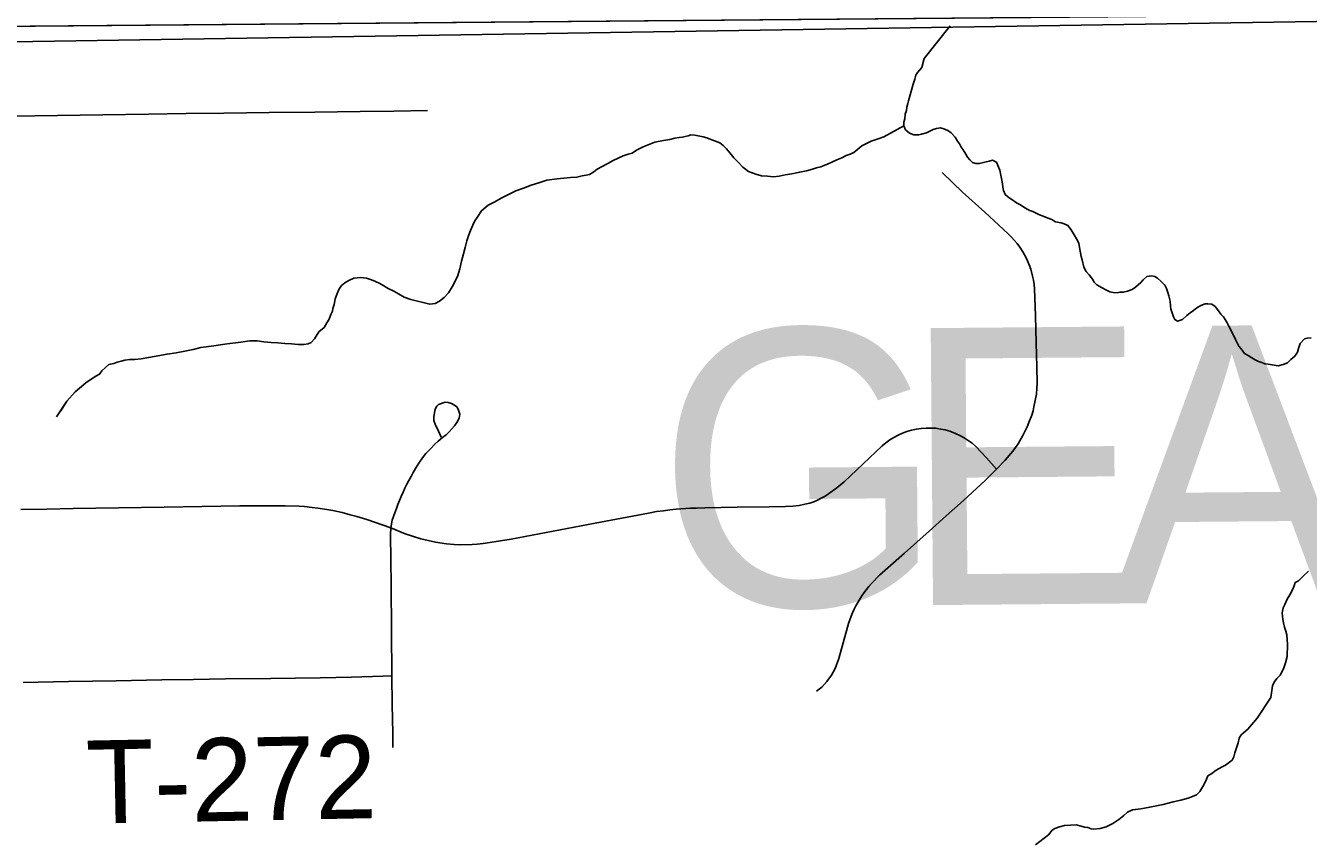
# Model space of a CAD drawing. Extents: x 103424 to 290657, y 38711 to 110967.
# Drawn here: x 214246.7303 to 214247.1686, y 40213.4713 to 40213.7488 of the extents above; entities that cross this region are included whole.
import ezdxf

# ---------------------------------------------------------------- set-up
doc = ezdxf.new("R2010")
doc.units = 0
for name, color, linetype in [('GM_X_Corporation', 7, 'Continuous'), ('GM_X_County_Text', 7, 'Continuous'), ('GM_X_Minor_River', 7, 'Continuous'), ('GM_X_Township_Road', 7, 'Continuous'), ('GM_X_Township_Road_Text', 7, 'Continuous')]:
    doc.layers.add(name, color=color, linetype=linetype)

msp = doc.modelspace()

# ---------------------------------------------------------------- linework, layer by layer
at = {"layer": 'GM_X_Corporation'}
for points in [[(214247.88425, 40215.10125), (214246.35258, 40215.10125), (214246.35258, 40213.74302), (214246.50862, 40213.74676), (214247.49304, 40213.75527), (214247.63273, 40213.75746), (214247.88095, 40213.75762), (214247.88494, 40213.98106), (214247.88525, 40214.01696), (214247.8863, 40214.63438), (214247.88621, 40214.66416), (214247.88593, 40214.68485)], [(214246.35258, 40213.74302), (214246.35258, 40208.30125), (214253.15258, 40208.30125), (214253.15258, 40215.10125), (214247.88425, 40215.10125), (214247.88593, 40214.68485), (214247.88621, 40214.66416), (214247.8863, 40214.63438), (214247.88525, 40214.01696), (214247.88494, 40213.98106), (214247.88095, 40213.75762), (214247.63273, 40213.75746), (214247.49304, 40213.75527), (214246.50862, 40213.74676)], [(214247.88203, 40215.10125), (214246.35258, 40215.10125), (214246.35258, 40213.73749), (214247.49304, 40213.75527), (214247.63273, 40213.75746), (214247.88095, 40213.75762), (214247.88261, 40214.4628)], [(214247.88425, 40215.10125), (214246.35258, 40215.10125), (214246.35258, 40213.74302), (214246.50862, 40213.74676), (214247.49304, 40213.75527), (214247.63273, 40213.75746), (214247.88095, 40213.75762), (214247.88494, 40213.98106), (214247.88525, 40214.01696), (214247.8863, 40214.63438), (214247.88621, 40214.66416), (214247.88593, 40214.68485)]]:
    msp.add_lwpolyline(points, close=True, dxfattribs=at)
msp.add_lwpolyline([(214247.49304, 40213.75527), (214246.50862, 40213.74676), (214246.35258, 40213.74302), (214246.35258, 40211.331)], dxfattribs=at)
at = {"layer": 'GM_X_Minor_River'}
for points in [[(214247.04622, 40213.74883), (214247.03731, 40213.73762), (214247.03658, 40213.73457), (214247.03508, 40213.73285), (214247.03452, 40213.73189), (214247.03416, 40213.73056), (214247.03361, 40213.72884), (214247.03196, 40213.72312), (214247.03179, 40213.72217), (214247.03142, 40213.72102), (214247.03124, 40213.71988), (214247.03088, 40213.71855), (214247.03071, 40213.71702), (214247.03034, 40213.71588), (214247.03035, 40213.71455), (214247.03094, 40213.71322), (214247.03228, 40213.71209), (214247.03381, 40213.71154), (214247.03552, 40213.71156), (214247.03647, 40213.71175), (214247.03818, 40213.71215), (214247.03931, 40213.71273), (214247.04044, 40213.71332), (214247.04158, 40213.71371), (214247.04291, 40213.71391), (214247.04405, 40213.71354), (214247.04539, 40213.71298), (214247.04654, 40213.71223), (214247.04789, 40213.71073), (214247.04866, 40213.7094), (214247.04943, 40213.70846), (214247.05002, 40213.70733), (214247.0506, 40213.70638), (214247.05157, 40213.70487), (214247.05215, 40213.70392), (214247.05292, 40213.70298), (214247.05388, 40213.70204), (214247.05503, 40213.70167), (214247.05617, 40213.70168), (214247.05958, 40213.70248), (214247.06071, 40213.70287), (214247.06205, 40213.70212), (214247.06322, 40213.69947), (214247.06343, 40213.69833), (214247.06363, 40213.69719), (214247.06383, 40213.69605), (214247.06404, 40213.69473), (214247.06424, 40213.69359), (214247.06445, 40213.69245), (214247.06503, 40213.69112), (214247.06638, 40213.68999), (214247.06733, 40213.68943), (214247.06887, 40213.68831), (214247.07021, 40213.68756), (214247.07135, 40213.68681), (214247.0725, 40213.68606), (214247.07346, 40213.68569), (214247.07441, 40213.68532), (214247.07556, 40213.68476), (214247.07671, 40213.6842), (214247.07804, 40213.68365), (214247.07938, 40213.68309), (214247.08091, 40213.68253), (214247.08225, 40213.68179), (214247.08415, 40213.68142), (214247.08511, 40213.68105), (214247.08644, 40213.6805), (214247.0876, 40213.67899), (214247.08857, 40213.67728), (214247.08935, 40213.67596), (214247.09013, 40213.67445), (214247.09053, 40213.67236), (214247.09074, 40213.67122), (214247.09094, 40213.66989), (214247.09133, 40213.66876), (214247.09193, 40213.66629), (214247.09271, 40213.66478), (214247.09367, 40213.66364), (214247.09483, 40213.66214), (214247.09541, 40213.66119), (214247.09638, 40213.66025), (214247.09791, 40213.65931), (214247.09963, 40213.65838), (214247.10078, 40213.65782), (214247.10192, 40213.65764), (214247.10325, 40213.65746), (214247.1042, 40213.65766), (214247.10534, 40213.65768), (214247.10686, 40213.65807), (214247.10837, 40213.65866), (214247.1095, 40213.65943), (214247.11044, 40213.6602), (214247.11138, 40213.66097), (214247.11213, 40213.66193), (214247.11345, 40213.66308), (214247.11497, 40213.66328), (214247.11611, 40213.66311), (214247.11707, 40213.66255), (214247.11822, 40213.66142), (214247.11957, 40213.6601), (214247.12015, 40213.65896)], [(214246.92296, 40213.69789), (214246.92447, 40213.69886), (214246.9256, 40213.69982), (214246.92711, 40213.70059), (214246.92919, 40213.70175), (214246.93108, 40213.70272), (214246.93278, 40213.7035), (214246.93448, 40213.70428), (214246.93619, 40213.70487), (214246.93751, 40213.70526), (214246.93902, 40213.70623), (214246.94129, 40213.70739), (214246.94356, 40213.70836), (214246.94526, 40213.70895), (214246.9483, 40213.70955), (214246.95038, 40213.70995), (214246.95209, 40213.71035), (214246.95361, 40213.71055), (214246.95475, 40213.71076), (214246.95569, 40213.71096), (214246.95664, 40213.71115), (214246.95759, 40213.71154), (214246.95892, 40213.71137), (214246.96006, 40213.71119), (214246.96178, 40213.71082), (214246.96311, 40213.71046), (214246.96445, 40213.7099), (214246.96598, 40213.70935), (214246.96751, 40213.70879), (214246.96866, 40213.70785), (214246.96981, 40213.70672), (214246.97097, 40213.7054), (214246.97232, 40213.7037), (214246.97386, 40213.70201), (214246.9754, 40213.7005), (214246.97731, 40213.699), (214246.97979, 40213.69807), (214246.9817, 40213.69752), (214246.9838, 40213.69735), (214246.98589, 40213.69718), (214246.98779, 40213.69739), (214246.98987, 40213.69779), (214246.99215, 40213.69819), (214246.9948, 40213.69879), (214246.99708, 40213.6992), (214246.99916, 40213.69979), (214247.00049, 40213.70018), (214247.00201, 40213.70057), (214247.00314, 40213.70097), (214247.00447, 40213.70155), (214247.00579, 40213.70213), (214247.00749, 40213.70291), (214247.00919, 40213.70369), (214247.0107, 40213.70446), (214247.01203, 40213.70486), (214247.01335, 40213.70544), (214247.01599, 40213.70775), (214247.0192, 40213.7093), (214247.02166, 40213.71009), (214247.02359, 40213.71079)], [(214247.03035, 40213.71455), (214247.02359, 40213.71079)], [(214246.74088, 40213.61507), (214246.74443, 40213.62043), (214246.74238, 40213.61718), (214246.74443, 40213.62043), (214246.74725, 40213.62369), (214246.75082, 40213.62677), (214246.75403, 40213.6289), (214246.75554, 40213.62967), (214246.75629, 40213.63082), (214246.7576, 40213.63198), (214246.75873, 40213.63294), (214246.76044, 40213.63333), (214246.76158, 40213.63373), (214246.7629, 40213.63412), (214246.76423, 40213.63451), (214246.76594, 40213.63472), (214246.76765, 40213.63474), (214246.76974, 40213.63495), (214246.77865, 40213.63656), (214246.78169, 40213.63697), (214246.78472, 40213.63757), (214246.78756, 40213.63817), (214246.79022, 40213.63876), (214246.79458, 40213.63938), (214246.79838, 40213.63999), (214246.80009, 40213.64019), (214246.80198, 40213.6404), (214246.80388, 40213.64061), (214246.80692, 40213.64102), (214246.80939, 40213.64105), (214246.81168, 40213.64069), (214246.81415, 40213.64052), (214246.81643, 40213.64036), (214246.8189, 40213.64019), (214246.82119, 40213.64002), (214246.82347, 40213.63986), (214246.82537, 40213.63987), (214246.82689, 40213.64008), (214246.82783, 40213.64047), (214246.82896, 40213.64181), (214246.83045, 40213.64411), (214246.83234, 40213.64565), (214246.83327, 40213.64718), (214246.83401, 40213.64852), (214246.83457, 40213.65004), (214246.83512, 40213.65119), (214246.8353, 40213.65214), (214246.83567, 40213.65348), (214246.83602, 40213.65538), (214246.83658, 40213.65691), (214246.83732, 40213.65863), (214246.83825, 40213.65997), (214246.83938, 40213.66093), (214246.8407, 40213.6617), (214246.8424, 40213.66248), (214246.84468, 40213.66269), (214246.84678, 40213.66253), (214246.84849, 40213.66197), (214246.84983, 40213.66141), (214246.85136, 40213.66067), (214246.8527, 40213.65992), (214246.85423, 40213.65899), (214246.85614, 40213.65806), (214246.85767, 40213.65712), (214246.85959, 40213.656), (214246.86188, 40213.65526), (214246.86836, 40213.65361), (214246.87026, 40213.65382), (214246.87177, 40213.6546), (214246.87327, 40213.65594), (214246.87478, 40213.65748), (214246.87608, 40213.65958), (214246.8772, 40213.66169), (214246.87794, 40213.66341), (214246.87867, 40213.66569), (214246.87921, 40213.66836), (214246.87994, 40213.67084), (214246.88049, 40213.67294), (214246.88103, 40213.67523), (214246.88177, 40213.67732), (214246.88232, 40213.67885), (214246.88306, 40213.68057), (214246.8838, 40213.6821), (214246.88455, 40213.68325), (214246.88604, 40213.68554), (214246.8883, 40213.68747), (214246.89057, 40213.68863), (214246.89284, 40213.6898), (214246.8951, 40213.69096), (214246.89775, 40213.69232), (214246.9004, 40213.69329), (214246.90305, 40213.69427), (214246.9057, 40213.69506), (214246.90835, 40213.69603), (214246.91196, 40213.69645), (214246.91423, 40213.69666), (214246.91651, 40213.69687), (214246.9186, 40213.69709), (214246.9205, 40213.69749), (214246.92183, 40213.69769), (214246.92296, 40213.69789)], [(214247.12015, 40213.65896), (214247.12055, 40213.65764), (214247.12094, 40213.6565), (214247.12134, 40213.6546), (214247.12155, 40213.65308), (214247.12156, 40213.65194), (214247.12195, 40213.65099), (214247.12254, 40213.64929), (214247.12294, 40213.64834), (214247.12389, 40213.64778), (214247.1256, 40213.64837), (214247.1271, 40213.64971), (214247.12823, 40213.65068), (214247.12936, 40213.65145), (214247.13049, 40213.65241), (214247.13181, 40213.65318), (214247.13333, 40213.65377), (214247.13428, 40213.65378), (214247.13561, 40213.6536), (214247.13676, 40213.65285), (214247.13792, 40213.65134), (214247.13869, 40213.65021), (214247.13965, 40213.64927), (214247.14023, 40213.64832), (214247.14082, 40213.64719), (214247.1414, 40213.64605), (214247.14198, 40213.64511), (214247.14373, 40213.64151), (214247.14432, 40213.64038), (214247.1449, 40213.63924), (214247.14567, 40213.6383), (214247.14683, 40213.63679), (214247.14798, 40213.63604), (214247.14932, 40213.63529), (214247.15047, 40213.63454), (214247.15161, 40213.63399), (214247.15276, 40213.63362), (214247.15371, 40213.63325), (214247.15486, 40213.63307), (214247.15619, 40213.63289), (214247.15828, 40213.63253), (214247.15999, 40213.63293), (214247.16151, 40213.63351), (214247.16263, 40213.63467), (214247.16395, 40213.63582), (214247.16488, 40213.63716), (214247.16525, 40213.63849), (214247.1658, 40213.64021), (214247.1673, 40213.64175), (214247.16825, 40213.64195), (214247.16958, 40213.64215)], [(214247.16861, 40213.56228), (214247.16692, 40213.56074), (214247.16523, 40213.55901), (214247.16409, 40213.55843), (214247.16373, 40213.55728), (214247.16317, 40213.55595), (214247.16224, 40213.55423), (214247.16131, 40213.5527), (214247.16057, 40213.55098), (214247.16001, 40213.54983), (214247.15965, 40213.54812), (214247.15987, 40213.54584), (214247.16007, 40213.5447), (214247.16047, 40213.54318), (214247.16086, 40213.54185), (214247.16126, 40213.54053), (214247.16149, 40213.5373), (214247.16135, 40213.53311), (214247.1608, 40213.53102), (214247.16007, 40213.52892), (214247.15895, 40213.52681), (214247.15782, 40213.52566), (214247.15689, 40213.52432), (214247.15633, 40213.52317), (214247.15581, 40213.51918), (214247.15114, 40213.51209), (214247.14795, 40213.50826), (214247.14569, 40213.50634), (214247.14495, 40213.50519), (214247.14458, 40213.50366), (214247.14348, 40213.50023), (214247.14312, 40213.49889), (214247.14256, 40213.49775), (214247.14162, 40213.49698), (214247.1403, 40213.49601), (214247.13917, 40213.49543), (214247.13709, 40213.49427), (214247.13558, 40213.49312), (214247.13426, 40213.49234), (214247.13352, 40213.49062), (214247.13259, 40213.48871), (214247.13147, 40213.48699), (214247.13035, 40213.48584), (214247.12902, 40213.48525), (214247.12751, 40213.48467), (214247.12504, 40213.48407), (214247.12239, 40213.48348), (214247.11898, 40213.48249), (214247.11443, 40213.48169), (214247.11139, 40213.48109), (214247.1095, 40213.48088), (214247.10855, 40213.48068), (214247.10685, 40213.4799), (214247.10553, 40213.47875), (214247.10383, 40213.4774), (214247.10176, 40213.47605), (214247.09949, 40213.47488), (214247.09741, 40213.47429), (214247.09532, 40213.47408), (214247.09437, 40213.47426), (214247.09322, 40213.47463), (214247.09208, 40213.47481), (214247.09094, 40213.47518), (214247.08922, 40213.47554), (214247.08732, 40213.47552), (214247.08523, 40213.47531), (214247.08353, 40213.47491), (214247.08201, 40213.47433), (214247.08107, 40213.47375), (214247.07976, 40213.47221), (214247.07542, 40213.46875)]]:
    msp.add_lwpolyline(points, dxfattribs=at)
at = {"layer": 'GM_X_Township_Road'}
for points in [[(214246.72563, 40213.71794), (214246.74116, 40213.71815), (214246.7567, 40213.71836), (214246.77223, 40213.71857), (214246.78513, 40213.71875), (214246.79803, 40213.71892), (214246.81356, 40213.71912), (214246.8291, 40213.71931), (214246.84463, 40213.7195), (214246.85613, 40213.71965), (214246.86763, 40213.71979)], [(214247.00057, 40213.52127), (214247.00236, 40213.52272), (214247.00408, 40213.52461), (214247.00565, 40213.52677), (214247.00697, 40213.52902), (214247.00815, 40213.5325), (214247.01109, 40213.54315), (214247.01147, 40213.54441), (214247.01189, 40213.54566), (214247.01237, 40213.5469), (214247.01289, 40213.54812), (214247.01343, 40213.54932), (214247.01403, 40213.5505), (214247.01467, 40213.55166), (214247.01535, 40213.5528), (214247.01606, 40213.5539), (214247.01682, 40213.55499), (214247.0176, 40213.55605), (214247.01843, 40213.55709), (214247.01931, 40213.55809), (214247.02021, 40213.55906), (214247.02114, 40213.55999), (214247.02211, 40213.5609), (214247.03056, 40213.56845), (214247.03902, 40213.57601), (214247.04486, 40213.58124), (214247.05071, 40213.58647), (214247.05824, 40213.59349), (214247.06202, 40213.59724), (214247.06505, 40213.60029), (214247.06764, 40213.6034), (214247.06944, 40213.6059), (214247.07099, 40213.60866), (214247.07252, 40213.61169), (214247.07314, 40213.61319), (214247.07413, 40213.6157), (214247.07456, 40213.61712), (214247.07485, 40213.61854), (214247.07531, 40213.62071), (214247.07567, 40213.62289), (214247.07584, 40213.62491), (214247.07593, 40213.62665), (214247.07584, 40213.63223), (214247.07561, 40213.64036), (214247.07535, 40213.64959), (214247.07508, 40213.65882), (214247.07494, 40213.6603), (214247.0747, 40213.66177), (214247.07439, 40213.66323), (214247.07373, 40213.66561), (214247.07324, 40213.66702), (214247.07267, 40213.66839), (214247.07203, 40213.66973), (214247.07106, 40213.67147), (214247.06997, 40213.67313), (214247.06909, 40213.67432), (214247.06812, 40213.67547), (214247.06713, 40213.67656), (214247.06606, 40213.67761), (214247.05803, 40213.68505), (214247.05045, 40213.69186), (214247.04342, 40213.69859)], [(214246.8551, 40213.57716), (214246.85559, 40213.5798), (214246.85645, 40213.58229), (214246.85697, 40213.58371), (214246.85752, 40213.58513), (214246.85806, 40213.58652), (214246.85866, 40213.58791), (214246.85927, 40213.58929), (214246.85991, 40213.59067), (214246.86058, 40213.59202), (214246.86127, 40213.59337), (214246.86198, 40213.59471), (214246.86271, 40213.59603), (214246.86387, 40213.59802), (214246.86487, 40213.59957), (214246.86593, 40213.60106), (214246.86707, 40213.6025), (214246.86871, 40213.60432), (214246.87001, 40213.6056), (214246.87129, 40213.60677), (214246.87275, 40213.60797), (214246.87397, 40213.60896), (214246.87497, 40213.60993), (214246.87591, 40213.61095), (214246.87679, 40213.61201), (214246.87762, 40213.61313), (214246.87848, 40213.6146), (214246.87867, 40213.61599), (214246.87808, 40213.61766), (214246.87768, 40213.61849), (214246.87688, 40213.61913), (214246.87579, 40213.61967), (214246.87473, 40213.62002), (214246.87365, 40213.62009), (214246.87138, 40213.61927), (214246.87077, 40213.61873), (214246.87046, 40213.61821), (214246.8702, 40213.61762), (214246.87011, 40213.61722), (214246.86999, 40213.61641), (214246.86987, 40213.61582), (214246.86978, 40213.61521), (214246.86973, 40213.61441), (214246.86983, 40213.61389), (214246.87039, 40213.6122), (214246.87091, 40213.61118), (214246.87223, 40213.60819)], [(214246.72866, 40213.58336), (214246.73759, 40213.58354), (214246.74652, 40213.58371), (214246.76205, 40213.58397), (214246.77759, 40213.58422), (214246.79053, 40213.58444), (214246.80348, 40213.58465), (214246.81125, 40213.58468), (214246.81902, 40213.58471), (214246.82379, 40213.58456), (214246.82561, 40213.58441), (214246.82823, 40213.58412), (214246.83011, 40213.58385), (214246.83317, 40213.58342), (214246.83525, 40213.58306), (214246.83681, 40213.58271), (214246.83849, 40213.58233), (214246.84008, 40213.58191), (214246.84119, 40213.58162), (214246.84348, 40213.58097), (214246.84683, 40213.58), (214246.8551, 40213.57716), (214246.85994, 40213.57513), (214246.86529, 40213.57339), (214246.87032, 40213.57225), (214246.87414, 40213.57172), (214246.87678, 40213.57139), (214246.87884, 40213.57134), (214246.88289, 40213.57142), (214246.88463, 40213.57157), (214246.8866, 40213.57177), (214246.88892, 40213.5721), (214246.89624, 40213.5733), (214246.91058, 40213.57604), (214246.92492, 40213.57877), (214246.93405, 40213.58047), (214246.94317, 40213.58218), (214246.94591, 40213.58268), (214246.94823, 40213.583), (214246.9504, 40213.58327), (214246.95255, 40213.5835), (214246.95743, 40213.58385), (214246.95981, 40213.58389), (214246.96237, 40213.58397), (214246.97339, 40213.58415), (214246.98441, 40213.58433), (214246.98994, 40213.58439), (214246.99249, 40213.58456), (214246.99467, 40213.5848), (214246.99655, 40213.58521), (214246.99822, 40213.58559), (214246.9996, 40213.58606), (214247.00087, 40213.58665), (214247.00216, 40213.58729), (214247.00345, 40213.58798), (214247.00469, 40213.58878), (214247.00745, 40213.59085), (214247.00995, 40213.59291), (214247.01645, 40213.59902), (214247.02296, 40213.60515), (214247.02422, 40213.60621), (214247.02556, 40213.60719), (214247.02696, 40213.60808), (214247.02841, 40213.60886), (214247.02993, 40213.60953), (214247.03146, 40213.6101), (214247.03305, 40213.61056), (214247.03469, 40213.61091), (214247.03632, 40213.61114), (214247.03796, 40213.61127), (214247.04128, 40213.61116), (214247.04291, 40213.61093), (214247.04452, 40213.6106), (214247.04611, 40213.61014), (214247.04805, 40213.60943), (214247.04956, 40213.60873), (214247.05101, 40213.60793), (214247.05238, 40213.60704), (214247.05371, 40213.60605), (214247.05496, 40213.60497), (214247.05862, 40213.60111), (214247.06202, 40213.59724)], [(214246.8558, 40213.50205), (214246.85573, 40213.50698), (214246.85558, 40213.51674), (214246.85543, 40213.5265), (214246.85529, 40213.54204), (214246.85515, 40213.55757), (214246.85507, 40213.56616), (214246.855, 40213.57475), (214246.8551, 40213.57716)], [(214246.7294, 40213.52431), (214246.74493, 40213.52458), (214246.7531, 40213.52472), (214246.76126, 40213.52486), (214246.77679, 40213.52513), (214246.78769, 40213.52532), (214246.79858, 40213.52551), (214246.81412, 40213.52566), (214246.82252, 40213.52575), (214246.83092, 40213.52583), (214246.84164, 40213.5261), (214246.85236, 40213.52637), (214246.85543, 40213.5265)]]:
    msp.add_lwpolyline(points, dxfattribs=at)

# ---------------------------------------------------------------- texts
at = {"layer": 'GM_X_County_Text'}
for s, p in [('G', (214246.94624, 40213.54993)), ('E', (214247.02998, 40213.55064)), ('A', (214247.10081, 40213.55124))]:
    msp.add_text(s, height=0.0947, rotation=0.4882, dxfattribs=at).set_placement(p)
at = {"layer": 'GM_X_Township_Road_Text'}
msp.add_text('T-272', height=0.028409, rotation=1.1231, dxfattribs=at).set_placement((214246.75123, 40213.47597))

doc.saveas('drawing.dxf')
